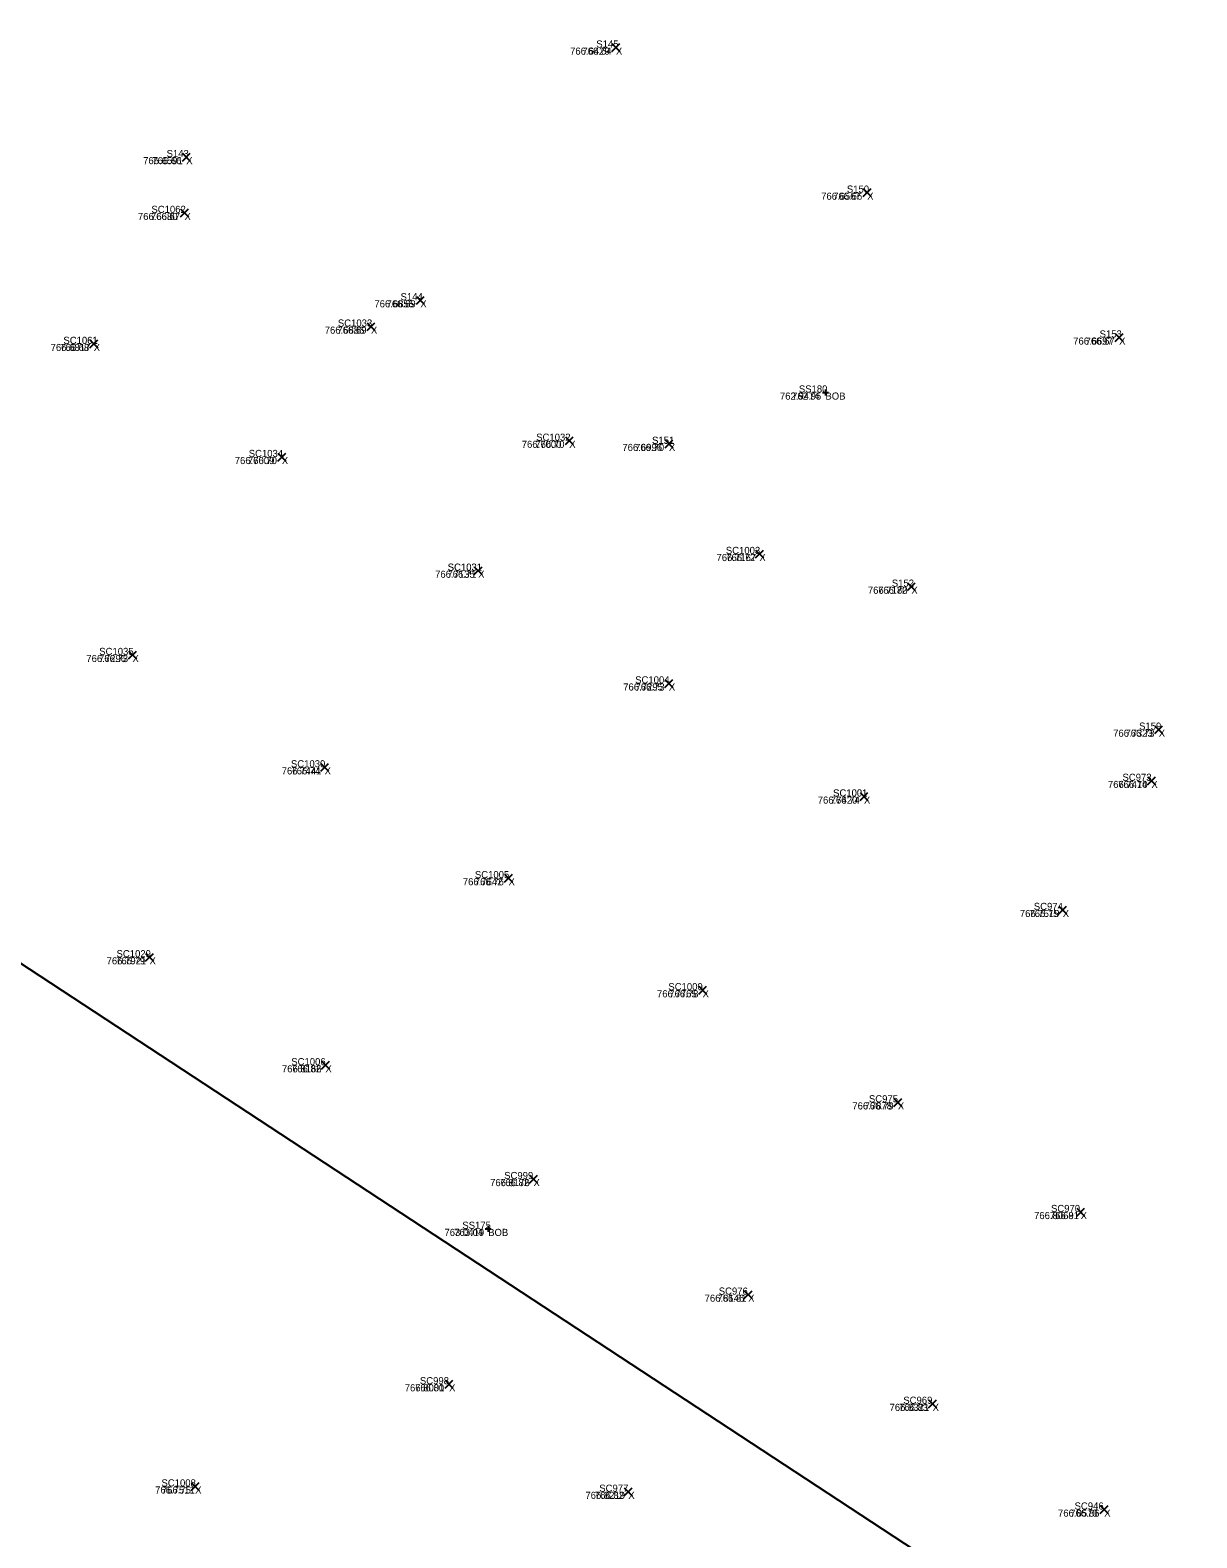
# Model space of a CAD drawing. Extents: x 1845019 to 1877956, y 680444 to 701081.
# Drawn here: x 1857581.41 to 1857591.25, y 694329.06 to 694341.78 of the extents above; entities that cross this region are included whole.
import ezdxf

# ---------------------------------------------------------------- set-up
doc = ezdxf.new("R2010")
doc.units = 0
for name, color, linetype in [('BR_X_SV_Bottom_of_Beam_Text', 7, 'Continuous'), ('SV_X_CL_Survey_20', 7, 'Continuous'), ('SV_X_Random_Point', 7, 'Continuous'), ('SV_X_Text_Comment', 7, 'Continuous'), ('SV_X_Text_Elevation', 7, 'Continuous'), ('SV_X_Text_Name', 7, 'Continuous')]:
    doc.layers.add(name, color=color, linetype=linetype)

msp = doc.modelspace()

# ---------------------------------------------------------------- linework, layer by layer
at = {"layer": 'BR_X_SV_Bottom_of_Beam_Text'}
for p, q in [((1857588.09, 694338.724), (1857588.14, 694338.724)), ((1857588.09, 694338.724), (1857588.14, 694338.724)), ((1857588.115, 694338.749), (1857588.115, 694338.699)), ((1857588.115, 694338.749), (1857588.115, 694338.699)), ((1857588.115, 694338.724), (1857588.115, 694338.724)), ((1857588.115, 694338.724), (1857588.115, 694338.724)), ((1857585.245, 694331.669), (1857585.295, 694331.669)), ((1857585.245, 694331.669), (1857585.295, 694331.669)), ((1857585.27, 694331.694), (1857585.27, 694331.644)), ((1857585.27, 694331.694), (1857585.27, 694331.644)), ((1857585.27, 694331.669), (1857585.27, 694331.669)), ((1857585.27, 694331.669), (1857585.27, 694331.669))]:
    msp.add_line(p, q, dxfattribs=at)
at = {"layer": 'SV_X_CL_Survey_20'}
msp.add_line((1856038.267, 695346.314), (1858797.327, 693536.085), dxfattribs=at)
at = {"layer": 'SV_X_Random_Point'}
for p, q in [((1857586.314, 694341.6), (1857586.381, 694341.667)), ((1857586.314, 694341.667), (1857586.381, 694341.6)), ((1857586.314, 694341.6), (1857586.381, 694341.667)), ((1857586.314, 694341.667), (1857586.381, 694341.6)), ((1857582.69, 694340.676), (1857582.757, 694340.743)), ((1857582.69, 694340.743), (1857582.757, 694340.676)), ((1857582.69, 694340.676), (1857582.757, 694340.743)), ((1857582.69, 694340.743), (1857582.757, 694340.676)), ((1857588.433, 694340.377), (1857588.5, 694340.444)), ((1857588.433, 694340.444), (1857588.5, 694340.377)), ((1857588.433, 694340.377), (1857588.5, 694340.444)), ((1857588.433, 694340.444), (1857588.5, 694340.377)), ((1857582.674, 694340.206), (1857582.741, 694340.272)), ((1857582.674, 694340.272), (1857582.741, 694340.206)), ((1857582.674, 694340.206), (1857582.741, 694340.272)), ((1857582.674, 694340.272), (1857582.741, 694340.206)), ((1857584.664, 694339.469), (1857584.73, 694339.535)), ((1857584.664, 694339.535), (1857584.73, 694339.469)), ((1857584.664, 694339.469), (1857584.73, 694339.535)), ((1857584.664, 694339.535), (1857584.73, 694339.469)), ((1857584.248, 694339.247), (1857584.315, 694339.313)), ((1857584.248, 694339.313), (1857584.315, 694339.247)), ((1857584.248, 694339.247), (1857584.315, 694339.313)), ((1857584.248, 694339.313), (1857584.315, 694339.247)), ((1857581.909, 694339.101), (1857581.976, 694339.168)), ((1857581.909, 694339.168), (1857581.976, 694339.101)), ((1857581.909, 694339.101), (1857581.976, 694339.168)), ((1857581.909, 694339.168), (1857581.976, 694339.101)), ((1857590.56, 694339.155), (1857590.627, 694339.221)), ((1857590.56, 694339.221), (1857590.627, 694339.155)), ((1857590.56, 694339.155), (1857590.627, 694339.221)), ((1857590.56, 694339.221), (1857590.627, 694339.155)), ((1857585.921, 694338.284), (1857585.987, 694338.35)), ((1857585.921, 694338.35), (1857585.987, 694338.284)), ((1857585.921, 694338.284), (1857585.987, 694338.35)), ((1857585.921, 694338.35), (1857585.987, 694338.284)), ((1857586.762, 694338.257), (1857586.828, 694338.324)), ((1857586.762, 694338.324), (1857586.828, 694338.257)), ((1857586.762, 694338.257), (1857586.828, 694338.324)), ((1857586.762, 694338.324), (1857586.828, 694338.257)), ((1857583.495, 694338.146), (1857583.562, 694338.213)), ((1857583.495, 694338.213), (1857583.562, 694338.146)), ((1857583.495, 694338.146), (1857583.562, 694338.213)), ((1857583.495, 694338.213), (1857583.562, 694338.146)), ((1857587.525, 694337.329), (1857587.592, 694337.395)), ((1857587.525, 694337.395), (1857587.592, 694337.329)), ((1857587.525, 694337.329), (1857587.592, 694337.395)), ((1857587.525, 694337.395), (1857587.592, 694337.329)), ((1857585.151, 694337.188), (1857585.218, 694337.254)), ((1857585.151, 694337.254), (1857585.218, 694337.188)), ((1857585.151, 694337.188), (1857585.218, 694337.254)), ((1857585.151, 694337.254), (1857585.218, 694337.188)), ((1857588.807, 694337.053), (1857588.873, 694337.119)), ((1857588.807, 694337.119), (1857588.873, 694337.053)), ((1857588.807, 694337.053), (1857588.873, 694337.119)), ((1857588.807, 694337.119), (1857588.873, 694337.053)), ((1857582.235, 694336.477), (1857582.302, 694336.543)), ((1857582.235, 694336.543), (1857582.302, 694336.477)), ((1857582.235, 694336.477), (1857582.302, 694336.543)), ((1857582.235, 694336.543), (1857582.302, 694336.477)), ((1857586.76, 694336.236), (1857586.827, 694336.303)), ((1857586.76, 694336.303), (1857586.827, 694336.236)), ((1857586.76, 694336.236), (1857586.827, 694336.303)), ((1857586.76, 694336.303), (1857586.827, 694336.236)), ((1857590.893, 694335.847), (1857590.96, 694335.913)), ((1857590.893, 694335.913), (1857590.96, 694335.847)), ((1857590.893, 694335.847), (1857590.96, 694335.913)), ((1857590.893, 694335.913), (1857590.96, 694335.847)), ((1857583.857, 694335.529), (1857583.924, 694335.595)), ((1857583.857, 694335.595), (1857583.924, 694335.529)), ((1857583.857, 694335.529), (1857583.924, 694335.595)), ((1857583.857, 694335.595), (1857583.924, 694335.529)), ((1857590.832, 694335.414), (1857590.899, 694335.481)), ((1857590.832, 694335.481), (1857590.899, 694335.414)), ((1857590.832, 694335.414), (1857590.899, 694335.481)), ((1857590.832, 694335.481), (1857590.899, 694335.414)), ((1857588.407, 694335.282), (1857588.473, 694335.349)), ((1857588.407, 694335.349), (1857588.473, 694335.282)), ((1857588.407, 694335.282), (1857588.473, 694335.349)), ((1857588.407, 694335.349), (1857588.473, 694335.282)), ((1857585.408, 694334.594), (1857585.475, 694334.661)), ((1857585.408, 694334.661), (1857585.475, 694334.594)), ((1857585.408, 694334.594), (1857585.475, 694334.661)), ((1857585.408, 694334.661), (1857585.475, 694334.594)), ((1857590.083, 694334.325), (1857590.15, 694334.392)), ((1857590.083, 694334.392), (1857590.15, 694334.325)), ((1857590.083, 694334.325), (1857590.15, 694334.392)), ((1857590.083, 694334.392), (1857590.15, 694334.325)), ((1857582.38, 694333.926), (1857582.446, 694333.993)), ((1857582.38, 694333.993), (1857582.446, 694333.926)), ((1857582.38, 694333.926), (1857582.446, 694333.993)), ((1857582.38, 694333.993), (1857582.446, 694333.926)), ((1857587.046, 694333.648), (1857587.113, 694333.715)), ((1857587.046, 694333.715), (1857587.113, 694333.648)), ((1857587.046, 694333.648), (1857587.113, 694333.715)), ((1857587.046, 694333.715), (1857587.113, 694333.648)), ((1857583.863, 694333.016), (1857583.93, 694333.083)), ((1857583.863, 694333.083), (1857583.93, 694333.016)), ((1857583.863, 694333.016), (1857583.93, 694333.083)), ((1857583.863, 694333.083), (1857583.93, 694333.016)), ((1857588.693, 694332.702), (1857588.76, 694332.769)), ((1857588.693, 694332.769), (1857588.76, 694332.702)), ((1857588.693, 694332.702), (1857588.76, 694332.769)), ((1857588.693, 694332.769), (1857588.76, 694332.702)), ((1857585.618, 694332.055), (1857585.685, 694332.122)), ((1857585.618, 694332.122), (1857585.685, 694332.055)), ((1857585.618, 694332.055), (1857585.685, 694332.122)), ((1857585.618, 694332.122), (1857585.685, 694332.055)), ((1857590.235, 694331.777), (1857590.301, 694331.844)), ((1857590.235, 694331.844), (1857590.301, 694331.777)), ((1857590.235, 694331.777), (1857590.301, 694331.844)), ((1857590.235, 694331.844), (1857590.301, 694331.777)), ((1857587.43, 694331.08), (1857587.496, 694331.147)), ((1857587.43, 694331.147), (1857587.496, 694331.08)), ((1857587.43, 694331.08), (1857587.496, 694331.147)), ((1857587.43, 694331.147), (1857587.496, 694331.08)), ((1857584.907, 694330.325), (1857584.973, 694330.391)), ((1857584.907, 694330.391), (1857584.973, 694330.325)), ((1857584.907, 694330.325), (1857584.973, 694330.391)), ((1857584.907, 694330.391), (1857584.973, 694330.325)), ((1857588.985, 694330.16), (1857589.052, 694330.227)), ((1857588.985, 694330.227), (1857589.052, 694330.16)), ((1857588.985, 694330.16), (1857589.052, 694330.227)), ((1857588.985, 694330.227), (1857589.052, 694330.16)), ((1857582.765, 694329.462), (1857582.832, 694329.529)), ((1857582.765, 694329.529), (1857582.832, 694329.462)), ((1857582.765, 694329.462), (1857582.832, 694329.529)), ((1857582.765, 694329.529), (1857582.832, 694329.462)), ((1857586.418, 694329.417), (1857586.485, 694329.484)), ((1857586.418, 694329.484), (1857586.485, 694329.417)), ((1857586.418, 694329.417), (1857586.485, 694329.484)), ((1857586.418, 694329.484), (1857586.485, 694329.417)), ((1857590.434, 694329.267), (1857590.5, 694329.334)), ((1857590.434, 694329.334), (1857590.5, 694329.267)), ((1857590.434, 694329.267), (1857590.5, 694329.334)), ((1857590.434, 694329.334), (1857590.5, 694329.267))]:
    msp.add_line(p, q, dxfattribs=at)

# ---------------------------------------------------------------- texts
at = {"layer": 'BR_X_SV_Bottom_of_Beam_Text'}
for s, p in [('762.9474', (1857587.731, 694338.664)), ('762.95', (1857587.834, 694338.664)), ('SS180', (1857587.891, 694338.724)), ('SS180', (1857587.891, 694338.724)), ('BOB', (1857588.115, 694338.664)), ('SS175', (1857585.052, 694331.669)), ('SS175', (1857585.052, 694331.669)), ('763.0419', (1857584.901, 694331.609)), ('763.04', (1857584.983, 694331.609)), ('BOB', (1857585.27, 694331.609))]:
    msp.add_text(s, height=0.06, dxfattribs=at).set_placement(p)
at = {"layer": 'SV_X_Text_Comment'}
for p in [(1857586.348, 694341.574), (1857582.723, 694340.65), (1857588.467, 694340.35), (1857582.708, 694340.179), (1857584.697, 694339.442), (1857584.281, 694339.22), (1857581.942, 694339.074), (1857590.593, 694339.128), (1857585.954, 694338.257), (1857586.795, 694338.231), (1857583.529, 694338.12), (1857587.558, 694337.302), (1857585.185, 694337.161), (1857588.84, 694337.026), (1857582.269, 694336.45), (1857586.794, 694336.21), (1857590.927, 694335.82), (1857583.89, 694335.502), (1857590.865, 694335.388), (1857588.44, 694335.256), (1857585.442, 694334.567), (1857590.117, 694334.299), (1857582.413, 694333.9), (1857587.079, 694333.622), (1857583.897, 694332.989), (1857588.726, 694332.676), (1857585.652, 694332.029), (1857590.268, 694331.751), (1857587.463, 694331.054), (1857584.94, 694330.298), (1857589.019, 694330.133), (1857582.798, 694329.436), (1857586.452, 694329.391), (1857590.467, 694329.241)]:
    msp.add_text('X', height=0.06, dxfattribs=at).set_placement(p)
at = {"layer": 'SV_X_Text_Elevation'}
for s, p in [('766.6429', (1857585.961, 694341.574)), ('766.64', (1857586.065, 694341.574)), ('766.6591', (1857582.359, 694340.65)), ('766.66', (1857582.437, 694340.65)), ('766.6567', (1857588.079, 694340.35)), ('766.66', (1857588.18, 694340.35)), ('766.6680', (1857582.315, 694340.179)), ('766.67', (1857582.425, 694340.179)), ('766.6855', (1857584.31, 694339.442)), ('766.69', (1857584.413, 694339.442)), ('766.6886', (1857583.891, 694339.22)), ('766.69', (1857583.998, 694339.22)), ('766.6817', (1857581.579, 694339.074)), ('766.68', (1857581.659, 694339.074)), ('766.6697', (1857590.205, 694339.128)), ('766.67', (1857590.31, 694339.128)), ('766.7000', (1857585.553, 694338.257)), ('766.70', (1857585.668, 694338.257)), ('766.6996', (1857586.402, 694338.231)), ('766.70', (1857586.509, 694338.231)), ('766.7009', (1857583.132, 694338.12)), ('766.70', (1857583.243, 694338.12)), ('766.7167', (1857587.196, 694337.302)), ('766.72', (1857587.278, 694337.302)), ('766.7135', (1857584.822, 694337.161)), ('766.71', (1857584.926, 694337.161)), ('766.7180', (1857588.473, 694337.026)), ('766.72', (1857588.559, 694337.026)), ('766.7296', (1857581.88, 694336.45)), ('766.73', (1857581.987, 694336.45)), ('766.7295', (1857586.409, 694336.21)), ('766.73', (1857586.513, 694336.21)), ('766.7323', (1857590.542, 694335.82)), ('766.73', (1857590.646, 694335.82)), ('766.7441', (1857583.528, 694335.502)), ('766.74', (1857583.61, 694335.502)), ('766.7410', (1857590.498, 694335.388)), ('766.74', (1857590.585, 694335.388)), ('766.7420', (1857588.05, 694335.256)), ('766.74', (1857588.159, 694335.256)), ('766.7642', (1857585.056, 694334.567)), ('766.76', (1857585.157, 694334.567)), ('766.7519', (1857589.755, 694334.299)), ('766.75', (1857589.836, 694334.299)), ('766.7921', (1857582.051, 694333.9)), ('766.79', (1857582.131, 694333.9)), ('766.7765', (1857586.694, 694333.622)), ('766.78', (1857586.798, 694333.622)), ('766.8166', (1857583.53, 694332.989)), ('766.82', (1857583.615, 694332.989)), ('766.7878', (1857588.342, 694332.676)), ('766.79', (1857588.445, 694332.676)), ('766.8176', (1857585.286, 694332.029)), ('766.82', (1857585.37, 694332.029)), ('766.8069', (1857589.875, 694331.751)), ('766.81', (1857590.008, 694331.751)), ('766.8146', (1857587.096, 694331.054)), ('766.81', (1857587.204, 694331.054)), ('766.8001', (1857584.566, 694330.298)), ('766.80', (1857584.653, 694330.298)), ('766.8321', (1857588.656, 694330.133)), ('766.83', (1857588.736, 694330.133)), ('766.7511', (1857582.46, 694329.436)), ('766.75', (1857582.517, 694329.436)), ('766.8219', (1857586.09, 694329.391)), ('766.82', (1857586.17, 694329.391)), ('766.8570', (1857590.077, 694329.241)), ('766.86', (1857590.181, 694329.241))]:
    msp.add_text(s, height=0.06, dxfattribs=at).set_placement(p)
at = {"layer": 'SV_X_Text_Name'}
for s, p in [('S145', (1857586.182, 694341.634)), ('S145', (1857586.182, 694341.634)), ('S143', (1857582.557, 694340.71)), ('S143', (1857582.557, 694340.71)), ('S150', (1857588.296, 694340.41)), ('S150', (1857588.296, 694340.41)), ('SC1062', (1857582.429, 694340.239)), ('SC1062', (1857582.429, 694340.239)), ('S144', (1857584.531, 694339.502)), ('S144', (1857584.531, 694339.502)), ('SC1033', (1857584.002, 694339.28)), ('SC1033', (1857584.002, 694339.28)), ('S153', (1857590.428, 694339.188)), ('S153', (1857590.428, 694339.188)), ('SC1061', (1857581.686, 694339.134)), ('SC1061', (1857581.687, 694339.134)), ('SC1032', (1857585.675, 694338.317)), ('SC1032', (1857585.675, 694338.317)), ('S151', (1857586.652, 694338.291)), ('S151', (1857586.653, 694338.291)), ('SC1034', (1857583.25, 694338.18)), ('SC1034', (1857583.25, 694338.18)), ('SC1003', (1857587.275, 694337.362)), ('SC1003', (1857587.275, 694337.362)), ('SC1031', (1857584.928, 694337.221)), ('SC1031', (1857584.929, 694337.221)), ('S152', (1857588.675, 694337.086)), ('S152', (1857588.675, 694337.086)), ('SC1035', (1857581.989, 694336.51)), ('SC1035', (1857581.989, 694336.51)), ('SC1004', (1857586.51, 694336.27)), ('SC1004', (1857586.51, 694336.27)), ('S159', (1857590.761, 694335.88)), ('S159', (1857590.761, 694335.88)), ('SC1030', (1857583.606, 694335.562)), ('SC1030', (1857583.606, 694335.562)), ('SC973', (1857590.621, 694335.448)), ('SC973', (1857590.621, 694335.448)), ('SC1001', (1857588.179, 694335.316)), ('SC1001', (1857588.18, 694335.316)), ('SC1005', (1857585.158, 694334.627)), ('SC1005', (1857585.158, 694334.627)), ('SC974', (1857589.873, 694334.359)), ('SC974', (1857589.873, 694334.359)), ('SC1029', (1857582.135, 694333.96)), ('SC1029', (1857582.135, 694333.96)), ('SC1000', (1857586.79, 694333.682)), ('SC1000', (1857586.79, 694333.682)), ('SC1006', (1857583.609, 694333.049)), ('SC1006', (1857583.609, 694333.049)), ('SC975', (1857588.482, 694332.736)), ('SC975', (1857588.482, 694332.736)), ('SC999', (1857585.405, 694332.089)), ('SC999', (1857585.405, 694332.089)), ('SC970', (1857590.018, 694331.811)), ('SC970', (1857590.018, 694331.811)), ('SC976', (1857587.215, 694331.114)), ('SC976', (1857587.215, 694331.114)), ('SC998', (1857584.694, 694330.358)), ('SC998', (1857584.694, 694330.358)), ('SC969', (1857588.772, 694330.193)), ('SC969', (1857588.772, 694330.193)), ('SC1008', (1857582.514, 694329.496)), ('SC1008', (1857582.514, 694329.496)), ('SC977', (1857586.207, 694329.451)), ('SC977', (1857586.207, 694329.451)), ('SC946', (1857590.217, 694329.301)), ('SC946', (1857590.217, 694329.301))]:
    msp.add_text(s, height=0.06, dxfattribs=at).set_placement(p)

doc.saveas('drawing.dxf')
